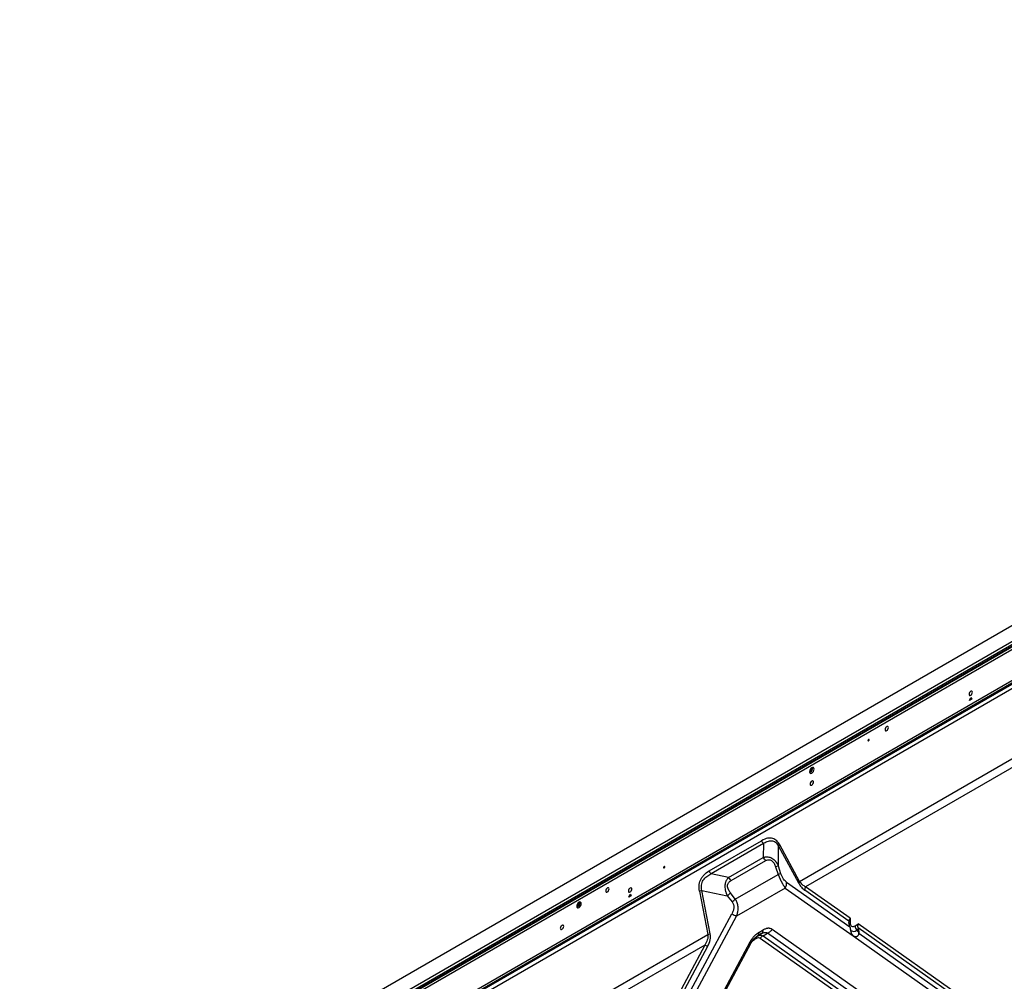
# Model space of a CAD drawing. Header units: millimetres. Extents: x 0 to 1118, y 0 to 864.
# Tile 411 of 438: x 893 to 954, y 700 to 760. Entities that reach past the tile are written whole.
import ezdxf

# ---------------------------------------------------------------- set-up
doc = ezdxf.new("R2010")
doc.units = ezdxf.units.MM

msp = doc.modelspace()

# ---------------------------------------------------------------- linework, layer by layer
at = {"color": 7, "linetype": 'Continuous', "lineweight": 25}
for p, q in [((1047.6783, 775.4965), (892.9034, 686.1468)), ((1048.5393, 774.5076), (893.9092, 685.2415)), ((1047.749, 774.5413), (894.558, 686.106)), ((894.6184, 685.8381), (1047.8094, 774.2734)), ((894.6287, 685.9835), (1047.8197, 774.4188)), ((1047.8197, 774.2963), (894.6287, 685.861)), ((900.5148, 687.1441), (1041.9337, 768.7835)), ((1041.9539, 768.6246), (900.6356, 687.0433)), ((900.6503, 687.0005), (1042.0114, 768.6065)), ((1042.1667, 768.3914), (900.8022, 686.7834)), ((941.476, 705.9083), (966.8016, 720.5284)), ((966.6166, 719.8661), (941.8483, 705.5676)), ((952.0616, 717.1669), (952.1323, 717.3491)), ((952.203, 717.2485), (952.0616, 717.1669)), ((952.1323, 717.3491), (952.203, 717.2485)), ((942.1821, 712.1059), (942.1846, 712.1045)), ((935.8408, 706.5577), (939.1019, 708.4403)), ((939.2181, 708.2549), (935.957, 706.3723)), ((939.2181, 708.2549), (939.2084, 707.3936)), ((940.1522, 706.8512), (940.1662, 708.0934)), ((940.1662, 708.0934), (941.4032, 705.8176)), ((941.476, 705.9083), (940.239, 708.1841)), ((937.0535, 706.1496), (939.2084, 707.3936)), ((939.3538, 707.1944), (937.1989, 705.9504)), ((939.9828, 706.8098), (940.1373, 706.3408)), ((940.3067, 706.3822), (940.1522, 706.8512)), ((937.0535, 706.1496), (935.957, 706.3723)), ((937.4696, 704.8008), (940.1373, 706.3408)), ((940.6651, 705.8509), (944.6083, 703.0701)), ((935.24, 705.2982), (935.7596, 702.6083)), ((935.9098, 702.6462), (935.3902, 705.3362)), ((935.3902, 705.3362), (936.9714, 705.015)), ((937.4696, 704.8008), (937.1736, 705.1881)), ((940.5829, 705.4907), (937.5476, 703.7383)), ((940.5829, 705.4907), (944.8093, 702.5238)), ((944.5373, 703.4204), (941.7989, 705.3515)), ((944.6251, 703.6093), (941.8483, 705.5676)), ((930.8484, 704.9208), (930.9191, 705.103)), ((930.9898, 705.0024), (930.8484, 704.9208)), ((930.9191, 705.103), (930.9898, 705.0024)), ((936.9714, 705.015), (937.2674, 704.6277)), ((926.6542, 683.4778), (937.5472, 703.7381)), ((933.3004, 696.5241), (937.2578, 703.8839)), ((944.6083, 703.0701), (944.5475, 703.343)), ((944.6251, 703.6093), (944.6251, 703.3125)), ((926.6257, 703.1254), (926.6282, 703.124)), ((938.9292, 702.7247), (939.2008, 702.8816)), ((944.9269, 703.1382), (945.1283, 703.2545)), ((945.033, 702.8648), (945.1388, 702.9268)), ((945.033, 702.8648), (945.1612, 702.7054)), ((953.923, 696.8015), (945.1237, 703.0068)), ((953.9723, 697.0176), (945.1283, 703.2545)), ((945.1388, 702.9268), (945.1612, 702.7054)), ((910.434, 687.9881), (935.7596, 702.6083)), ((938.7637, 702.3585), (938.6592, 702.2983)), ((938.6736, 702.3753), (938.8256, 702.4958)), ((939.0973, 702.6527), (938.8256, 702.4958)), ((939.0973, 702.6527), (938.8258, 702.4959)), ((938.8258, 702.4959), (938.8593, 702.5068)), ((939.0973, 702.6527), (939.1196, 702.6681)), ((939.1198, 702.6683), (939.1568, 702.6839)), ((939.1974, 702.5194), (939.4689, 702.6761)), ((944.8093, 702.5238), (954.0286, 696.0086)), ((945.1638, 702.6784), (954.1109, 696.3688)), ((935.5746, 701.9459), (910.8063, 687.6474)), ((935.5746, 701.9459), (932.7836, 696.7552)), ((935.7482, 701.8585), (932.9958, 696.7395)), ((933.9058, 693.6166), (938.4586, 702.0837))]:
    msp.add_line(p, q, dxfattribs=at)
at = {"color": 8, "linetype": 'Continuous', "lineweight": 25}
for p, q in [((942.2364, 712.9116), (942.1873, 712.9399)), ((927.7407, 704.5434), (927.6916, 704.5717)), ((948.1027, 697.0322), (939.7582, 702.9168)), ((938.3718, 702.1164), (933.8262, 693.6626)), ((939.0238, 702.375), (947.2763, 696.5552)), ((939.1974, 702.5194), (947.4844, 696.6753)), ((947.7559, 696.832), (939.4689, 702.6761))]:
    msp.add_line(p, q, dxfattribs=at)
at = {"color": 7, "linetype": 'Continuous', "lineweight": 25, "flags": 128}
for points in [[(952.2384, 717.6772), (952.2303, 717.7194), (952.2073, 717.7459), (952.1729, 717.7526), (952.1323, 717.7385), (952.0917, 717.7057), (952.0573, 717.6593), (952.0343, 717.6063), (952.0263, 717.5547), (952.0343, 717.5125), (952.0573, 717.4861), (952.0917, 717.4794), (952.1323, 717.4935), (952.1729, 717.5262), (952.2073, 717.5727), (952.2303, 717.6257), (952.2384, 717.6772)], [(947.0058, 715.4771), (946.9977, 715.5193), (946.9747, 715.5458), (946.9403, 715.5525), (946.8997, 715.5384), (946.8592, 715.5056), (946.8247, 715.4592), (946.8018, 715.4062), (946.7937, 715.3547), (946.8018, 715.3124), (946.8247, 715.286), (946.8592, 715.2793), (946.8997, 715.2934), (946.9403, 715.3262), (946.9747, 715.3726), (946.9977, 715.4256), (947.0058, 715.4771)], [(946.854, 715.5), (946.8333, 715.4542), (946.804, 715.4134)], [(945.8037, 714.7178), (945.801, 714.7319), (945.7934, 714.7407), (945.7819, 714.743), (945.7684, 714.7383), (945.7548, 714.7273), (945.7434, 714.7119), (945.7357, 714.6942), (945.733, 714.677), (945.7357, 714.663), (945.7434, 714.6541), (945.7548, 714.6519), (945.7684, 714.6566), (945.7819, 714.6675), (945.7934, 714.683), (945.801, 714.7007), (945.8037, 714.7178)], [(942.3743, 712.8932), (942.3635, 712.9495), (942.3328, 712.9848), (942.287, 712.9937), (942.2328, 712.9749), (942.1787, 712.9312), (942.1328, 712.8693), (942.1022, 712.7986), (942.0914, 712.7299), (942.1022, 712.6736), (942.1328, 712.6384), (942.1787, 712.6294), (942.2328, 712.6483), (942.287, 712.6919), (942.3328, 712.7538), (942.3635, 712.8245), (942.3743, 712.8932)], [(942.0923, 712.7491), (942.1142, 712.7467), (942.148, 712.7585), (942.1818, 712.7858), (942.2105, 712.8245), (942.2296, 712.8686), (942.2364, 712.9116)], [(942.2364, 712.9116), (942.2296, 712.9467), (942.2167, 712.9645)], [(942.3389, 712.0889), (942.3308, 712.1311), (942.3078, 712.1576), (942.2734, 712.1643), (942.2328, 712.1502), (942.1922, 712.1174), (942.1578, 712.071), (942.1348, 712.018), (942.1268, 711.9664), (942.1348, 711.9242), (942.1578, 711.8978), (942.1922, 711.8911), (942.2328, 711.9052), (942.2734, 711.938), (942.3078, 711.9844), (942.3308, 712.0374), (942.3389, 712.0889)], [(942.1871, 712.1118), (942.1664, 712.066), (942.1371, 712.0252)], [(933.0758, 706.8068), (933.0731, 706.8208), (933.0655, 706.8297), (933.054, 706.8319), (933.0405, 706.8272), (933.0269, 706.8163), (933.0155, 706.8008), (933.0078, 706.7831), (933.0051, 706.7659), (933.0078, 706.7519), (933.0155, 706.743), (933.0269, 706.7408), (933.0405, 706.7455), (933.054, 706.7564), (933.0655, 706.7719), (933.0731, 706.7896), (933.0758, 706.8068)], [(929.611, 705.4353), (929.6029, 705.4775), (929.5799, 705.504), (929.5455, 705.5107), (929.5049, 705.4965), (929.4643, 705.4638), (929.4299, 705.4174), (929.4069, 705.3644), (929.3989, 705.3128), (929.4069, 705.2706), (929.4299, 705.2442), (929.4643, 705.2375), (929.5049, 705.2516), (929.5455, 705.2843), (929.5799, 705.3308), (929.6029, 705.3838), (929.611, 705.4353)], [(929.4592, 705.4582), (929.4385, 705.4124), (929.4092, 705.3716)], [(931.0252, 705.4311), (931.0171, 705.4733), (930.9941, 705.4998), (930.9597, 705.5064), (930.9191, 705.4923), (930.8785, 705.4596), (930.8441, 705.4132), (930.8211, 705.3602), (930.8131, 705.3086), (930.8211, 705.2664), (930.8441, 705.2399), (930.8785, 705.2333), (930.9191, 705.2474), (930.9597, 705.2801), (930.9941, 705.3265), (931.0171, 705.3795), (931.0252, 705.4311)], [(927.8786, 704.525), (927.8678, 704.5813), (927.8371, 704.6166), (927.7913, 704.6255), (927.7371, 704.6067), (927.683, 704.563), (927.6371, 704.5011), (927.6065, 704.4304), (927.5957, 704.3617), (927.6065, 704.3055), (927.6371, 704.2702), (927.683, 704.2613), (927.7371, 704.2801), (927.7913, 704.3237), (927.8371, 704.3856), (927.8678, 704.4563), (927.8786, 704.525)], [(927.7407, 704.5434), (927.734, 704.5786), (927.721, 704.5963)], [(927.5967, 704.3809), (927.6185, 704.3785), (927.6523, 704.3903), (927.6861, 704.4176), (927.7148, 704.4563), (927.734, 704.5004), (927.7407, 704.5434)], [(926.7826, 703.1084), (926.7745, 703.1506), (926.7515, 703.1771), (926.7171, 703.1838), (926.6765, 703.1697), (926.6359, 703.1369), (926.6015, 703.0905), (926.5785, 703.0375), (926.5704, 702.986), (926.5785, 702.9437), (926.6015, 702.9173), (926.6359, 702.9106), (926.6765, 702.9247), (926.7171, 702.9575), (926.7515, 703.0039), (926.7745, 703.0569), (926.7826, 703.1084)], [(926.6308, 703.1313), (926.6101, 703.0855), (926.5808, 703.0447)]]:
    msp.add_lwpolyline(points, dxfattribs=at)
at = {"color": 7, "linetype": 'Continuous', "lineweight": 25}
for centre, radius, start, end in [((942.0251, 712.9315), 0.2631, 286.507324, 13.498052), ((939.5767, 708.6087), 0.5037, 199.529998, 224.615149), ((940.4176, 707.9663), 0.2817, 129.363038, 153.192724), ((938.6208, 706.8118), 0.8268, 27.566094, 44.718039), ((936.3155, 706.7261), 0.5037, 199.529998, 224.615149), ((940.5055, 705.0382), 1.8471, 101.026771, 106.43882), ((936.4659, 705.5678), 0.8268, 27.566094, 44.718039), ((940.66, 704.5691), 1.8472, 101.027239, 106.438677), ((940.1233, 705.7851), 0.5458, 327.357497, 6.922594), ((941.6546, 705.6905), 0.2817, 129.363043, 153.192699), ((935.7242, 703.6986), 1.6714, 101.529569, 106.842098), ((935.4698, 706.9732), 2.4677, 307.482213, 313.664502), ((942.124, 705.3909), 0.3275, 147.357499, 186.922594), ((927.5294, 704.5633), 0.2631, 286.507297, 13.49808), ((935.7658, 706.5859), 2.4677, 307.482213, 313.664502), ((940.4115, 709.7868), 6.6926, 241.885982, 244.663947), ((944.8091, 703.2827), 0.1864, 170.785963, 309.203285), ((945.3869, 703.1594), 0.4605, 182.639287, 219.772072), ((938.9138, 702.3733), 0.1509, 125.698039, 185.620379), ((939.3193, 702.1962), 0.3454, 110.668687, 148.831927), ((933.8524, 698.3098), 4.0234, 61.88787, 64.656139)]:
    msp.add_arc(centre, radius, start, end, dxfattribs=at)
at = {"color": 8, "linetype": 'Continuous', "lineweight": 25}
for centre, radius, start, end in [((938.9389, 702.8591), 0.2629, 313.430911, 4.914522), ((944.7269, 703.1282), 0.2105, 118.907023, 140.140946), ((944.8401, 703.1062), 0.3089, 227.790184, 308.636234), ((938.5152, 702.3656), 0.2875, 240.084499, 258.65477), ((938.8689, 702.3024), 0.2097, 159.388696, 181.113667)]:
    msp.add_arc(centre, radius, start, end, dxfattribs=at)
at = {"color": 7, "linetype": 'Continuous', "lineweight": 25}
for points, knots in [([(940.239, 708.1841), (940.2137, 708.2305), (940.1584, 708.3179), (940.0577, 708.431), (939.9382, 708.5204), (939.8011, 708.5796), (939.6506, 708.6044), (939.5403, 708.5972), (939.3663, 708.5665), (939.2389, 708.5194), (939.1019, 708.4403)], [0, 0, 0, 0, 0.125, 0.25, 0.375, 0.5, 0.625, 0.75, 0.75, 1, 1, 1, 1]), ([(939.2181, 708.2549), (939.2966, 708.3119), (939.3787, 708.36), (939.5062, 708.4097), (939.5495, 708.4225), (939.6368, 708.4383), (939.6809, 708.4413), (939.7686, 708.4349), (939.8122, 708.4255), (939.8965, 708.3928), (939.9372, 708.3694), (940.0133, 708.3094), (940.0486, 708.2729), (940.1124, 708.1898), (940.141, 708.1432), (940.1662, 708.0934)], [0, 0, 0, 0, 0.25, 0.25, 0.375, 0.375, 0.5, 0.5, 0.625, 0.625, 0.75, 0.75, 0.875, 0.875, 1, 1, 1, 1]), ([(939.2084, 707.3936), (939.2177, 707.3966), (939.2361, 707.4025), (939.2639, 707.4101), (939.2914, 707.4168), (939.3188, 707.4224), (939.346, 707.4269), (939.3729, 707.4303), (939.3996, 707.4327), (939.4261, 707.4341), (939.4524, 707.4344), (939.4784, 707.4337), (939.5381, 707.4297), (939.6307, 707.4118), (939.7526, 707.3595), (939.8666, 707.2792), (939.9473, 707.1957), (940.0015, 707.1257), (940.0348, 707.0774), (940.0667, 707.0257), (940.097, 706.9707), (940.1258, 706.9124), (940.1433, 706.8718), (940.1522, 706.8512)], [0, 0, 0, 0, 0.02560209, 0.05080892, 0.07563535, 0.10009691, 0.12420985, 0.14799115, 0.17145848, 0.19463024, 0.21752556, 0.24016424, 0.26256679, 0.37358948, 0.48237333, 0.59538039, 0.71343769, 0.7578596, 0.80348143, 0.85041126, 0.89874837, 0.94858364, 1, 1, 1, 1]), ([(939.3538, 707.1944), (939.3829, 707.2112), (939.4131, 707.2255), (939.4752, 707.2468), (939.5072, 707.2538), (939.5722, 707.258), (939.6051, 707.2551), (939.6698, 707.2378), (939.7014, 707.2233), (939.7609, 707.1836), (939.7887, 707.1586), (939.8394, 707.1013), (939.8623, 707.0691), (939.9243, 706.9661), (939.9566, 706.8892), (939.9827, 706.8098)], [0, 0, 0, 0, 0.125, 0.125, 0.25, 0.25, 0.375, 0.375, 0.5, 0.5, 0.625, 0.625, 0.75, 0.75, 1, 1, 1, 1]), ([(935.24, 705.2982), (935.2294, 705.3532), (935.2146, 705.4639), (935.2147, 705.6353), (935.2412, 705.8089), (935.297, 705.9794), (935.3818, 706.1401), (935.4589, 706.2411), (935.592, 706.3876), (935.7039, 706.4787), (935.8408, 706.5577)], [0, 0, 0, 0, 0.125, 0.25, 0.375, 0.5, 0.625, 0.75, 0.75, 1, 1, 1, 1]), ([(935.3902, 705.3362), (935.3753, 705.392), (935.3648, 705.4491), (935.3554, 705.5637), (935.3564, 705.6212), (935.371, 705.7334), (935.3845, 705.7881), (935.4228, 705.8916), (935.4476, 705.9405), (935.5056, 706.031), (935.5389, 706.0727), (935.6113, 706.1491), (935.6505, 706.1839), (935.7738, 706.2789), (935.8637, 706.3301), (935.957, 706.3723)], [0, 0, 0, 0, 0.125, 0.125, 0.25, 0.25, 0.375, 0.375, 0.5, 0.5, 0.625, 0.625, 0.75, 0.75, 1, 1, 1, 1]), ([(937.0535, 706.1496), (937.0465, 706.143), (937.0331, 706.1302), (937.0144, 706.1105), (936.9976, 706.0916), (936.9827, 706.0736), (936.9694, 706.0566), (936.9475, 706.0267), (936.9197, 705.9833), (936.8889, 705.9228), (936.8645, 705.8617), (936.8397, 705.7779), (936.8216, 705.666), (936.8215, 705.5201), (936.8404, 705.3927), (936.8672, 705.2839), (936.8894, 705.2132), (936.9114, 705.153), (936.9296, 705.1074), (936.9498, 705.0606), (936.9642, 705.0301), (936.9714, 705.015)], [0, 0, 0, 0, 0.02807252, 0.05425287, 0.07850888, 0.10081107, 0.12113088, 0.13943573, 0.20482613, 0.26314554, 0.32096372, 0.37578561, 0.48400405, 0.59499212, 0.71513531, 0.7766209, 0.84932954, 0.88332295, 0.9224651, 0.96138533, 1, 1, 1, 1]), ([(937.1736, 705.1881), (937.1235, 705.2536), (937.0786, 705.3233), (937.0285, 705.4332), (937.0147, 705.4707), (936.9956, 705.5462), (936.9902, 705.5842), (936.99, 705.6581), (936.9952, 705.6939), (937.0157, 705.7604), (937.031, 705.7911), (937.0691, 705.8463), (937.0918, 705.8709), (937.1422, 705.9145), (937.1698, 705.9336), (937.1989, 705.9504)], [0, 0, 0, 0, 0.25, 0.25, 0.375, 0.375, 0.5, 0.5, 0.625, 0.625, 0.75, 0.75, 0.875, 0.875, 1, 1, 1, 1]), ([(940.1373, 706.3408), (940.1413, 706.3307), (940.1493, 706.3102), (940.1616, 706.2793), (940.1742, 706.2482), (940.1871, 706.2168), (940.2003, 706.1853), (940.2139, 706.1536), (940.2277, 706.1219), (940.2418, 706.0902), (940.2562, 706.0586), (940.2709, 706.0272), (940.2858, 705.9959), (940.3009, 705.9649), (940.3161, 705.9343), (940.3315, 705.904), (940.3507, 705.8669), (940.3742, 705.823), (940.4021, 705.7728), (940.4309, 705.7228), (940.4606, 705.6736), (940.4908, 705.6253), (940.5215, 705.5785), (940.5524, 705.533), (940.5726, 705.5049), (940.5829, 705.4907)], [0, 0, 0, 0, 0.0290089, 0.0583978, 0.0881546, 0.1182686, 0.1487317, 0.1795347, 0.2106653, 0.2421083, 0.2738459, 0.3058657, 0.3381596, 0.3707119, 0.4034991, 0.436507, 0.4697378, 0.5272164, 0.5873139, 0.6499841, 0.715141, 0.7827454, 0.8527784, 0.9252031, 1, 1, 1, 1]), ([(940.6651, 705.8509), (940.6324, 705.8739), (940.5993, 705.9017), (940.5332, 705.9686), (940.5003, 706.0077), (940.4368, 706.098), (940.4064, 706.1492), (940.3514, 706.2606), (940.3269, 706.3209), (940.3067, 706.3822)], [0, 0, 0, 0, 0.25, 0.25, 0.5, 0.5, 0.75, 0.75, 1, 1, 1, 1]), ([(941.4032, 705.8176), (941.4297, 705.7689), (941.4577, 705.7225), (941.5178, 705.6338), (941.5499, 705.5913), (941.6174, 705.5116), (941.6525, 705.4747), (941.7241, 705.4081), (941.7609, 705.3783), (941.7989, 705.3515)], [0, 0, 0, 0, 0.25, 0.25, 0.5, 0.5, 0.75, 0.75, 1, 1, 1, 1]), ([(941.8483, 705.5676), (941.8162, 705.582), (941.784, 705.5991), (941.7196, 705.6399), (941.6874, 705.6636), (941.6237, 705.7189), (941.5923, 705.7506), (941.5318, 705.8229), (941.5027, 705.8635), (941.476, 705.9083)], [0, 0, 0, 0, 0.25, 0.25, 0.5, 0.5, 0.75, 0.75, 1, 1, 1, 1]), ([(937.2674, 704.6277), (937.3062, 704.577), (937.3355, 704.5196), (937.3715, 704.3972), (937.3782, 704.3323), (937.3718, 704.2017), (937.3587, 704.1361), (937.3181, 704.0075), (937.2905, 703.9446), (937.2578, 703.8839)], [0, 0, 0, 0, 0.25, 0.25, 0.5, 0.5, 0.75, 0.75, 1, 1, 1, 1]), ([(937.5472, 703.7381), (937.5522, 703.7509), (937.562, 703.7759), (937.5752, 703.8131), (937.5869, 703.8491), (937.5972, 703.8838), (937.6061, 703.9172), (937.6139, 703.9493), (937.6205, 703.9798), (937.6261, 704.0089), (937.6375, 704.0764), (937.6476, 704.1792), (937.644, 704.3183), (937.6241, 704.4492), (937.5951, 704.5497), (937.5675, 704.6208), (937.5469, 704.6671), (937.5237, 704.7127), (937.4981, 704.7575), (937.4791, 704.7863), (937.4696, 704.8008)], [0, 0, 0, 0, 0.03708111, 0.07273201, 0.10693433, 0.13967228, 0.17093185, 0.20069958, 0.22895802, 0.25568986, 0.28088066, 0.41443917, 0.53490204, 0.65636549, 0.77117445, 0.81622335, 0.86166971, 0.90747643, 0.95360547, 1, 1, 1, 1]), ([(944.6251, 703.6093), (944.6209, 703.6049), (944.6129, 703.5965), (944.6027, 703.5844), (944.5944, 703.5739), (944.5838, 703.5594), (944.5719, 703.5406), (944.5591, 703.516), (944.5491, 703.4913), (944.5421, 703.4664), (944.538, 703.4428), (944.5375, 703.4277), (944.5373, 703.4204)], [0, 0, 0, 0, 0.0788921, 0.147555, 0.2059878, 0.2541899, 0.3871214, 0.5060692, 0.6396415, 0.7664599, 0.8865639, 1, 1, 1, 1]), ([(944.5373, 703.4204), (944.5373, 703.4174), (944.5374, 703.4112), (944.538, 703.4013), (944.5391, 703.3909), (944.5405, 703.3798), (944.5424, 703.3681), (944.5447, 703.3558), (944.5465, 703.3473), (944.5475, 703.343)], [0, 0, 0, 0, 0.1310161, 0.2652501, 0.4031762, 0.5452318, 0.691817, 0.8432964, 1, 1, 1, 1]), ([(939.0973, 702.6527), (939.1371, 702.6756), (939.176, 702.6943), (939.25, 702.7208), (939.285, 702.7287), (939.3491, 702.7328), (939.3781, 702.7289), (939.4289, 702.7103), (939.4507, 702.6954), (939.4689, 702.6761)], [0, 0, 0, 0, 0.25, 0.25, 0.5, 0.5, 0.75, 0.75, 1, 1, 1, 1]), ([(939.7582, 702.9168), (939.7195, 702.9441), (939.678, 702.9624), (939.6144, 702.9789), (939.593, 702.9826), (939.55, 702.9866), (939.5067, 702.9871), (939.4612, 702.9808), (939.414, 702.971), (939.3894, 702.9644), (939.3129, 702.939), (939.2583, 702.9147), (939.2008, 702.8816)], [0, 0, 0, 0, 0.25, 0.25, 0.375, 0.375, 0.5, 0.625, 0.625, 0.75, 0.75, 1, 1, 1, 1]), ([(939.7582, 702.9168), (939.7238, 702.8612), (939.6802, 702.8109), (939.5813, 702.7286), (939.5259, 702.6966), (939.4689, 702.6761)], [0, 0, 0, 0, 0.5, 0.5, 1, 1, 1, 1]), ([(944.6083, 703.0701), (944.6094, 703.0652), (944.6116, 703.0553), (944.6147, 703.0401), (944.6177, 703.0245), (944.6206, 703.0087), (944.6234, 702.9925), (944.6251, 702.9816), (944.626, 702.9761)], [0, 0, 0, 0, 0.1624552, 0.3260529, 0.4912091, 0.6583282, 0.8278004, 1, 1, 1, 1]), ([(944.626, 702.9761), (944.6268, 702.9708), (944.6285, 702.9599), (944.631, 702.9436), (944.6337, 702.9269), (944.6364, 702.91), (944.6392, 702.8928), (944.6422, 702.8754), (944.6453, 702.8578), (944.6487, 702.8401), (944.6524, 702.8223), (944.6563, 702.8044), (944.6606, 702.7864), (944.6652, 702.7685), (944.6702, 702.7507), (944.6765, 702.7301), (944.6847, 702.7064), (944.6954, 702.6795), (944.7082, 702.6522), (944.7233, 702.6247), (944.7411, 702.5977), (944.762, 702.5716), (944.786, 702.5468), (944.8041, 702.5329), (944.8135, 702.5257)], [0, 0, 0, 0, 0.0245942, 0.0497439, 0.0755141, 0.1019653, 0.1291531, 0.1571283, 0.1859369, 0.2156206, 0.2462163, 0.2777572, 0.3102723, 0.3437871, 0.3783237, 0.413901, 0.4684791, 0.528362, 0.5935783, 0.6641461, 0.7400744, 0.8213645, 0.9080105, 1, 1, 1, 1]), ([(945.1237, 703.0068), (945.1223, 703.012), (945.1195, 703.0224), (945.1161, 703.0386), (945.1131, 703.0556), (945.1108, 703.0733), (945.1091, 703.0916), (945.1082, 703.1106), (945.1081, 703.1335), (945.1096, 703.1613), (945.1132, 703.1911), (945.1192, 703.2228), (945.1249, 703.2428), (945.1283, 703.2545)], [0, 0, 0, 0, 0.0635491, 0.129327, 0.1973461, 0.2676173, 0.340151, 0.4149561, 0.4920411, 0.6113107, 0.7445351, 0.8509489, 1, 1, 1, 1]), ([(945.1388, 702.9268), (945.1383, 702.9314), (945.1373, 702.9403), (945.1353, 702.954), (945.1329, 702.9675), (945.1302, 702.9808), (945.1272, 702.9939), (945.1248, 703.0026), (945.1237, 703.0068)], [0, 0, 0, 0, 0.1800695, 0.3542145, 0.5228273, 0.6863397, 0.8452252, 1, 1, 1, 1]), ([(935.7596, 702.6083), (935.7682, 702.5531), (935.7689, 702.496), (935.7571, 702.382), (935.7446, 702.325), (935.7099, 702.2129), (935.6877, 702.1578), (935.636, 702.05), (935.6067, 701.9973), (935.5746, 701.9459)], [0, 0, 0, 0, 0.25, 0.25, 0.5, 0.5, 0.75, 0.75, 1, 1, 1, 1]), ([(935.7482, 701.8585), (935.8252, 702.0015), (935.8762, 702.1391), (935.9299, 702.4014), (935.9328, 702.5269), (935.9098, 702.6462)], [0, 0, 0, 0, 0.5, 0.5, 1, 1, 1, 1]), ([(938.9292, 702.7247), (938.8713, 702.6913), (938.8163, 702.6523), (938.7395, 702.589), (938.7149, 702.5671), (938.6676, 702.5222), (938.6221, 702.4759), (938.5789, 702.4252), (938.536, 702.3716), (938.5147, 702.3433), (938.4514, 702.2537), (938.4102, 702.1879), (938.3718, 702.1164)], [0, 0, 0, 0, 0.25, 0.25, 0.375, 0.375, 0.5, 0.625, 0.625, 0.75, 0.75, 1, 1, 1, 1]), ([(938.4566, 702.0801), (938.4844, 702.1285), (938.5395, 702.2243), (938.6413, 702.3503), (938.7486, 702.4512), (938.8164, 702.4921), (938.8505, 702.5127)], [0, 0, 0, 0, 0.25415495, 0.50301666, 0.75023798, 1, 1, 1, 1]), ([(938.7637, 702.3585), (938.8129, 702.387), (938.8618, 702.4039), (938.9508, 702.4096), (938.9908, 702.3982), (939.0238, 702.375)], [0, 0, 0, 0, 0.5, 0.5, 1, 1, 1, 1]), ([(938.9292, 702.7247), (938.9292, 702.6713), (938.92, 702.6232), (938.8845, 702.5449), (938.8583, 702.5147), (938.8256, 702.4958)], [0, 0, 0, 0, 0.5, 0.5, 1, 1, 1, 1]), ([(944.8135, 702.5257), (944.8181, 702.5225), (944.8273, 702.5162), (944.8415, 702.508), (944.8556, 702.5008), (944.8696, 702.4946), (944.8836, 702.4894), (944.8974, 702.4852), (944.9111, 702.4818), (944.9245, 702.4792), (944.9376, 702.4774), (944.9504, 702.4763), (944.9629, 702.4758), (944.9751, 702.4759), (944.9868, 702.4765), (944.9981, 702.4777), (945.009, 702.4793), (945.0194, 702.4813), (945.0293, 702.4837), (945.0387, 702.4864), (945.0476, 702.4893), (945.056, 702.4925), (945.0691, 702.4983), (945.0862, 702.5077), (945.106, 702.5227), (945.1232, 702.54), (945.1376, 702.5594), (945.1491, 702.5806), (945.1575, 702.6032), (945.1629, 702.6272), (945.1653, 702.6523), (945.1643, 702.6697), (945.1638, 702.6784)], [0, 0, 0, 0, 0.0385259, 0.0760247, 0.1124948, 0.1479348, 0.1823438, 0.2157209, 0.2480657, 0.279378, 0.3096578, 0.3389056, 0.3671222, 0.3943086, 0.4204666, 0.4455979, 0.469705, 0.4927908, 0.5148587, 0.5359128, 0.5559579, 0.5749995, 0.5930442, 0.6461379, 0.6966143, 0.7446821, 0.7905963, 0.8346602, 0.877224, 0.9186808, 0.9594574, 1, 1, 1, 1])]:
    msp.add_open_spline(points, degree=3, knots=knots, dxfattribs=at)
for points in [[(935.7596, 702.6083), (935.8021, 702.6215), (935.8549, 702.6348), (935.9098, 702.6462)], [(945.1612, 702.7054), (945.1621, 702.6964), (945.1629, 702.6873), (945.1638, 702.6784)]]:
    msp.add_open_spline(points, degree=3, dxfattribs=at)
at = {"color": 8, "linetype": 'Continuous', "lineweight": 25}
for points, knots in [([(938.4934, 702.1446), (938.5062, 702.1634), (938.5532, 702.233), (938.6146, 702.2708), (938.6592, 702.2983)], [0, 0, 0, 0, 0.2717068, 1, 1, 1, 1]), ([(938.8593, 702.5068), (938.9138, 702.5307), (939.0343, 702.5834), (939.1397, 702.542), (939.1974, 702.5194)], [0, 0, 0, 0, 0.4528349, 1, 1, 1, 1])]:
    msp.add_open_spline(points, degree=3, knots=knots, dxfattribs=at)

doc.saveas('drawing.dxf')
